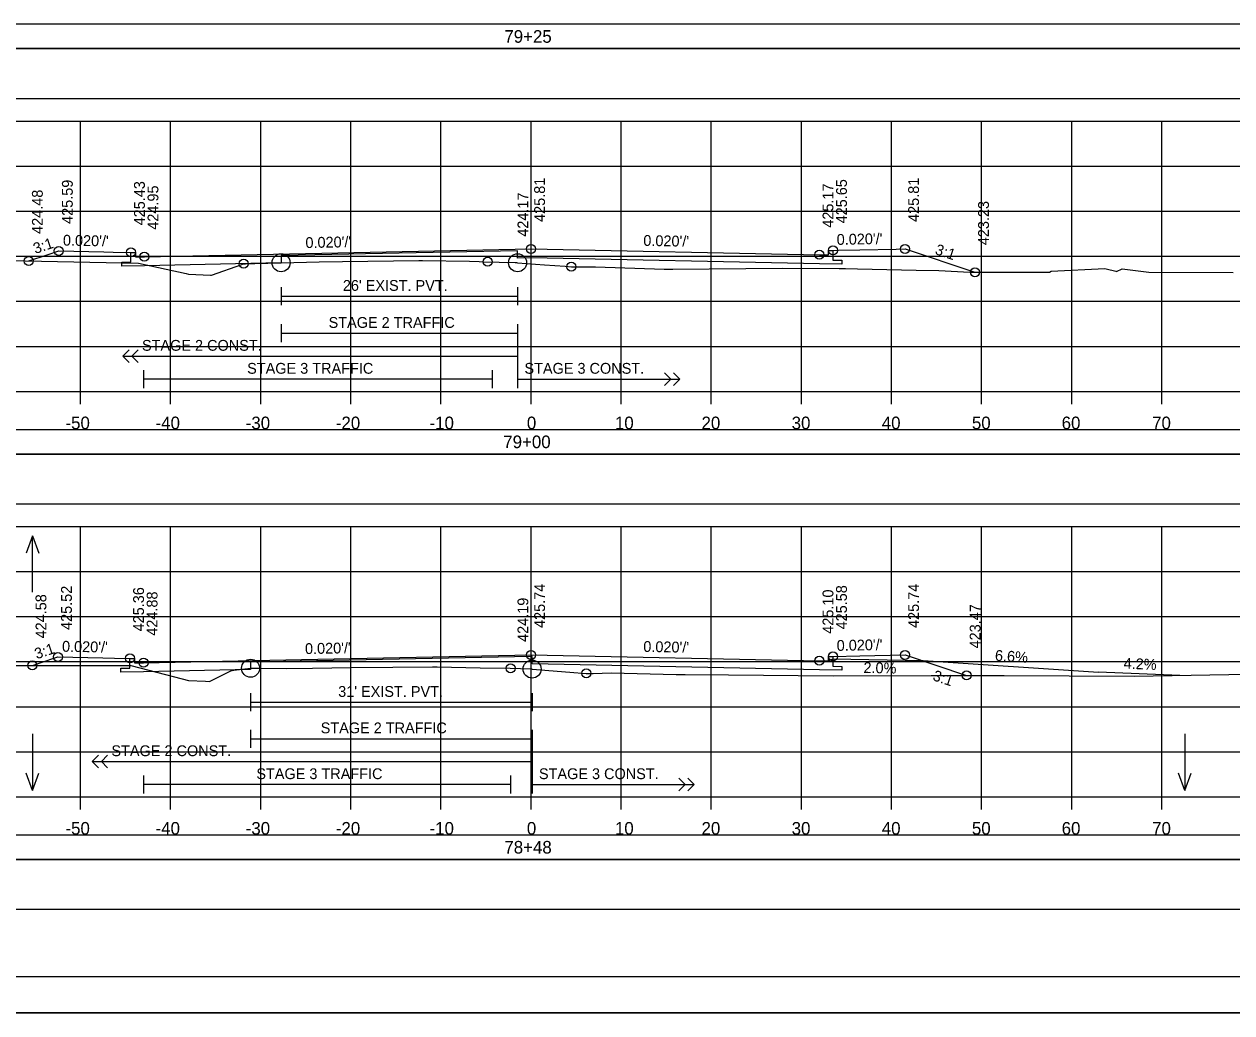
# Model space of a CAD drawing. Extents: x 1371057 to 1372761, y 380005 to 390517.
# Drawn here: x 1371504.6 to 1371638.6, y 387471.9 to 387581.7 of the extents above; entities that cross this region are included whole.
import ezdxf

# ---------------------------------------------------------------- set-up
doc = ezdxf.new("R2010")
doc.units = 0
for name, color, linetype in [('R_Alt Surface', 7, 'Continuous'), ('R_Axis', 7, 'Continuous'), ('R_Axis Annot', 7, 'Continuous'), ('R_Border', 7, 'Continuous'), ('R_Detour', 7, 'Continuous'), ('R_Dimension', 7, 'Continuous'), ('R_Drive', 7, 'Continuous'), ('R_Exist Surface', 7, 'Continuous'), ('R_Fin Surface', 7, 'Continuous'), ('R_Grid', 7, 'Continuous'), ('R_No Plot', 7, 'Continuous'), ('R_Striping', 7, 'Continuous'), ('R_Water', 7, 'Continuous'), ('R_Water Annot', 7, 'Continuous'), ('R_Xsect Elev', 7, 'Continuous'), ('R_Xsect Slope', 7, 'Continuous')]:
    doc.layers.add(name, color=color, linetype=linetype)

msp = doc.modelspace()

# ---------------------------------------------------------------- linework, layer by layer
at = {"layer": 'R_Alt Surface'}
for points in [[(1371594.37, 387556.54), (1371594.37, 387555.46), (1371595.37, 387555.44), (1371595.37, 387555.01), (1371592.87, 387555.06), (1371560.87, 387555.7), (1371559.38, 387555.67), (1371559.38, 387556.5), (1371533.14, 387555.98), (1371533.14, 387555.15), (1371517.97, 387554.84), (1371515.47, 387554.79), (1371515.47, 387555.22), (1371516.47, 387555.24), (1371516.47, 387556.32)], [(1371594.37, 387556.54), (1371594.37, 387555.46), (1371595.37, 387555.44), (1371595.37, 387555.01), (1371592.87, 387555.06), (1371560.87, 387555.7), (1371559.38, 387555.67), (1371559.38, 387556.5), (1371533.14, 387555.98), (1371533.14, 387555.15), (1371517.97, 387554.84), (1371515.47, 387554.79), (1371515.47, 387555.22), (1371516.47, 387555.24), (1371516.47, 387556.32)], [(1371533.14, 387552.45), (1371533.14, 387550.45)], [(1371533.14, 387551.45), (1371559.38, 387551.45)], [(1371559.38, 387552.45), (1371559.38, 387550.45)], [(1371594.37, 387511.47), (1371594.37, 387510.39), (1371595.37, 387510.37), (1371595.37, 387509.94), (1371592.87, 387509.99), (1371560.99, 387510.63), (1371560.99, 387511.46), (1371560.87, 387511.46), (1371529.75, 387510.84), (1371529.75, 387510.01), (1371517.87, 387509.77), (1371515.37, 387509.72), (1371515.37, 387510.15), (1371516.37, 387510.17), (1371516.37, 387511.25)], [(1371594.37, 387511.47), (1371594.37, 387510.39), (1371595.37, 387510.37), (1371595.37, 387509.94), (1371592.87, 387509.99), (1371560.99, 387510.63), (1371560.99, 387511.46), (1371560.87, 387511.46), (1371529.75, 387510.84), (1371529.75, 387510.01), (1371517.87, 387509.77), (1371515.37, 387509.72), (1371515.37, 387510.15), (1371516.37, 387510.17), (1371516.37, 387511.25)], [(1371529.75, 387507.38), (1371529.75, 387505.38)], [(1371560.99, 387507.38), (1371560.99, 387505.38)], [(1371529.75, 387506.38), (1371560.99, 387506.38)]]:
    msp.add_lwpolyline(points, dxfattribs=at)
at = {"layer": 'R_Axis'}
for p, q in [((1371410.87, 387540.89), (1371710.87, 387540.89)), ((1371510.87, 387539.49), (1371510.87, 387540.89)), ((1371520.87, 387539.49), (1371520.87, 387540.89)), ((1371530.87, 387539.49), (1371530.87, 387540.89)), ((1371540.87, 387539.49), (1371540.87, 387540.89)), ((1371550.87, 387539.49), (1371550.87, 387540.89)), ((1371560.87, 387539.49), (1371560.87, 387540.89)), ((1371570.87, 387539.49), (1371570.87, 387540.89)), ((1371580.87, 387539.49), (1371580.87, 387540.89)), ((1371590.87, 387539.49), (1371590.87, 387540.89)), ((1371600.87, 387539.49), (1371600.87, 387540.89)), ((1371610.87, 387539.49), (1371610.87, 387540.89)), ((1371620.87, 387539.49), (1371620.87, 387540.89)), ((1371630.87, 387539.49), (1371630.87, 387540.89)), ((1371410.87, 387495.89), (1371710.87, 387495.89)), ((1371510.87, 387494.49), (1371510.87, 387495.89)), ((1371520.87, 387494.49), (1371520.87, 387495.89)), ((1371530.87, 387494.49), (1371530.87, 387495.89)), ((1371540.87, 387494.49), (1371540.87, 387495.89)), ((1371550.87, 387494.49), (1371550.87, 387495.89)), ((1371560.87, 387494.49), (1371560.87, 387495.89)), ((1371570.87, 387494.49), (1371570.87, 387495.89)), ((1371580.87, 387494.49), (1371580.87, 387495.89)), ((1371590.87, 387494.49), (1371590.87, 387495.89)), ((1371600.87, 387494.49), (1371600.87, 387495.89)), ((1371610.87, 387494.49), (1371610.87, 387495.89)), ((1371620.87, 387494.49), (1371620.87, 387495.89)), ((1371630.87, 387494.49), (1371630.87, 387495.89))]:
    msp.add_line(p, q, dxfattribs=at)
at = {"layer": 'R_Border'}
msp.add_line((1371719.05, 387475.89), (1371402.87, 387475.89), dxfattribs=at)
at = {"layer": 'R_Detour'}
for points in [[(1371407.72, 387578.94), (1371714.03, 387578.94), (1371714.03, 387581.64), (1371407.72, 387581.64)], [(1371407.72, 387533.94), (1371714.03, 387533.94), (1371714.03, 387536.64), (1371407.72, 387536.64)], [(1371407.72, 387488.94), (1371714.03, 387488.94), (1371714.03, 387491.64), (1371407.72, 387491.64)]]:
    msp.add_lwpolyline(points, close=True, dxfattribs=at)
at = {"layer": 'R_Dimension'}
for points in [[(1371407.72, 387573.41), (1371714.03, 387573.41), (1371714.03, 387578.94), (1371407.72, 387578.94)], [(1371407.72, 387528.41), (1371714.03, 387528.41), (1371714.03, 387533.94), (1371407.72, 387533.94)], [(1371407.72, 387483.41), (1371714.03, 387483.41), (1371714.03, 387488.94), (1371407.72, 387488.94)]]:
    msp.add_lwpolyline(points, close=True, dxfattribs=at)
at = {"layer": 'R_Drive'}
for p, q in [((1371593.87, 387510.97), (1371594.37, 387511.22)), ((1371594.37, 387511.22), (1371604.37, 387511.02)), ((1371604.37, 387511.02), (1371623.83, 387509.74)), ((1371632.87, 387509.36), (1371623.83, 387509.74))]:
    msp.add_line(p, q, dxfattribs=at)
at = {"layer": 'R_Exist Surface'}
for points in [[(1371501.11, 387555.46), (1371517.33, 387555.11), (1371522.59, 387553.97), (1371522.86, 387553.92), (1371525.31, 387553.79), (1371525.42, 387553.78), (1371528.78, 387554.98), (1371528.98, 387555.06), (1371529.19, 387555.06), (1371530.24, 387555.09), (1371533.14, 387555.17), (1371533.14, 387555.17), (1371537.35, 387555.28), (1371539.94, 387555.31), (1371548.42, 387555.42), (1371548.49, 387555.42), (1371548.82, 387555.42), (1371554.06, 387555.33), (1371555.12, 387555.3), (1371555.55, 387555.29), (1371559.11, 387555.19), (1371559.26, 387555.18), (1371559.38, 387555.17), (1371562.37, 387554.95), (1371564.67, 387554.78), (1371565.35, 387554.73), (1371566.12, 387554.73), (1371568.01, 387554.7), (1371575.63, 387554.46), (1371576.02, 387554.45), (1371576.33, 387554.45), (1371576.61, 387554.46), (1371588.74, 387554.56), (1371595.08, 387554.55), (1371595.77, 387554.54), (1371597.08, 387554.5), (1371603.62, 387554.34), (1371606.11, 387554.3), (1371609.56, 387554.12), (1371618.4, 387554.12), (1371618.57, 387554.23), (1371624.55, 387554.54), (1371624.69, 387554.51), (1371625.77, 387554.24), (1371625.84, 387554.21), (1371626.47, 387554.48), (1371629.43, 387554.13), (1371638.77, 387554.07)], [(1371499.59, 387510.48), (1371506.28, 387510.47), (1371516.45, 387510.45), (1371521.3, 387509.22), (1371522.85, 387508.81), (1371524.75, 387508.71), (1371525.19, 387508.69), (1371526.51, 387509.36), (1371527.56, 387509.87), (1371527.91, 387509.93), (1371529.75, 387510.16), (1371530.85, 387510.15), (1371533.7, 387510.13), (1371536.63, 387510.15), (1371540.9, 387510.23), (1371545.53, 387510.28), (1371549.92, 387510.31), (1371549.92, 387510.31), (1371550.04, 387510.31), (1371550.46, 387510.31), (1371555.23, 387510.22), (1371558.57, 387510.15), (1371560.86, 387510.08), (1371560.93, 387510.08), (1371560.99, 387510.07), (1371565.17, 387509.73), (1371567, 387509.59), (1371567.77, 387509.58), (1371569.75, 387509.64), (1371576.98, 387509.47), (1371577.97, 387509.47), (1371582.78, 387509.42), (1371594.39, 387509.32), (1371605.26, 387509.34), (1371608.28, 387509.36), (1371613.37, 387509.35), (1371627.78, 387509.27), (1371642.52, 387509.52)]]:
    msp.add_lwpolyline(points, dxfattribs=at)
at = {"layer": 'R_Fin Surface'}
for points in [[(1371505.14, 387555.37), (1371507.18, 387556.05), (1371508.47, 387556.48), (1371508.47, 387556.48), (1371511.81, 387556.42), (1371513.47, 387556.38), (1371514.5, 387556.36), (1371516.47, 387556.32), (1371516.63, 387556.32), (1371516.97, 387556.32), (1371516.98, 387556.02), (1371516.98, 387555.82), (1371517.97, 387555.84), (1371517.98, 387555.84), (1371517.98, 387555.84), (1371560.87, 387556.7), (1371560.9, 387556.7), (1371592.87, 387556.06), (1371593.87, 387556.04), (1371593.87, 387556.54), (1371594.3, 387556.54), (1371594.37, 387556.54), (1371595, 387556.55), (1371597.37, 387556.6), (1371601.4, 387556.68), (1371602.37, 387556.7), (1371610.13, 387554.12)], [(1371505.54, 387510.47), (1371506.41, 387510.76), (1371508.37, 387511.41), (1371513.37, 387511.31), (1371514.65, 387511.29), (1371516.37, 387511.25), (1371516.87, 387511.25), (1371516.88, 387510.75), (1371517.87, 387510.77), (1371535.41, 387511.12), (1371560.87, 387511.63), (1371560.88, 387511.63), (1371592.87, 387510.99), (1371593.87, 387510.97), (1371593.87, 387511.47), (1371594.37, 387511.47), (1371597.37, 387511.53), (1371602.37, 387511.63), (1371609.19, 387509.36), (1371609.2, 387509.36)]]:
    msp.add_lwpolyline(points, dxfattribs=at)
at = {"layer": 'R_Grid'}
for p, q in [((1371410.87, 387570.89), (1371710.87, 387570.89)), ((1371510.87, 387540.89), (1371510.87, 387570.89)), ((1371520.87, 387540.89), (1371520.87, 387570.89)), ((1371530.87, 387540.89), (1371530.87, 387570.89)), ((1371540.87, 387540.89), (1371540.87, 387570.89)), ((1371550.87, 387540.89), (1371550.87, 387570.89)), ((1371560.87, 387540.89), (1371560.87, 387570.89)), ((1371570.87, 387540.89), (1371570.87, 387570.89)), ((1371580.87, 387540.89), (1371580.87, 387570.89)), ((1371590.87, 387540.89), (1371590.87, 387570.89)), ((1371600.87, 387540.89), (1371600.87, 387570.89)), ((1371610.87, 387540.89), (1371610.87, 387570.89)), ((1371620.87, 387540.89), (1371620.87, 387570.89)), ((1371630.87, 387540.89), (1371630.87, 387570.89)), ((1371410.87, 387565.89), (1371710.87, 387565.89)), ((1371410.87, 387560.89), (1371710.87, 387560.89)), ((1371410.87, 387555.89), (1371710.87, 387555.89)), ((1371410.87, 387550.89), (1371710.87, 387550.89)), ((1371410.87, 387545.89), (1371710.87, 387545.89)), ((1371410.87, 387540.89), (1371710.87, 387540.89)), ((1371410.87, 387525.89), (1371710.87, 387525.89)), ((1371510.87, 387495.89), (1371510.87, 387525.89)), ((1371520.87, 387495.89), (1371520.87, 387525.89)), ((1371530.87, 387495.89), (1371530.87, 387525.89)), ((1371540.87, 387495.89), (1371540.87, 387525.89)), ((1371550.87, 387495.89), (1371550.87, 387525.89)), ((1371560.87, 387495.89), (1371560.87, 387525.89)), ((1371570.87, 387495.89), (1371570.87, 387525.89)), ((1371580.87, 387495.89), (1371580.87, 387525.89)), ((1371590.87, 387495.89), (1371590.87, 387525.89)), ((1371600.87, 387495.89), (1371600.87, 387525.89)), ((1371610.87, 387495.89), (1371610.87, 387525.89)), ((1371620.87, 387495.89), (1371620.87, 387525.89)), ((1371630.87, 387495.89), (1371630.87, 387525.89)), ((1371410.87, 387520.89), (1371710.87, 387520.89)), ((1371410.87, 387515.89), (1371710.87, 387515.89)), ((1371410.87, 387510.89), (1371710.87, 387510.89)), ((1371410.87, 387505.89), (1371710.87, 387505.89)), ((1371410.87, 387500.89), (1371710.87, 387500.89)), ((1371410.87, 387495.89), (1371710.87, 387495.89))]:
    msp.add_line(p, q, dxfattribs=at)
at = {"layer": 'R_No Plot'}
msp.add_line((1371390.47, 387471.91), (1371723.8, 387471.91), dxfattribs=at)
for points in [[(1371390.46, 387685.24), (1371723.8, 387685.24), (1371723.8, 387471.91), (1371390.46, 387471.91)], [(1371636.79, 387681.35), (1371656.41, 387681.35), (1371656.41, 387671.47), (1371672.52, 387671.47), (1371695.72, 387671.47), (1371695.84, 387643.31), (1371719.05, 387643.31), (1371719.05, 387475.89), (1371402.87, 387475.89), (1371402.87, 387681.35)]]:
    msp.add_lwpolyline(points, close=True, dxfattribs=at)
for centre, radius in [((1371508.47, 387556.48), 0.5), ((1371516.47, 387556.32), 0.5), ((1371560.87, 387556.7), 0.5), ((1371594.37, 387556.54), 0.5), ((1371602.37, 387556.7), 0.5), ((1371505.14, 387555.37), 0.5), ((1371517.97, 387555.84), 0.5), ((1371528.98, 387555.06), 0.5), ((1371533.14, 387555.17), 1), ((1371556.06, 387555.28), 0.5), ((1371559.38, 387555.17), 1), ((1371592.87, 387556.06), 0.5), ((1371565.35, 387554.73), 0.5), ((1371610.13, 387554.12), 0.5), ((1371508.37, 387511.41), 0.5), ((1371516.37, 387511.25), 0.5), ((1371517.87, 387510.77), 0.5), ((1371529.75, 387510.16), 1), ((1371560.87, 387511.63), 0.5), ((1371592.87, 387510.99), 0.5), ((1371594.37, 387511.47), 0.5), ((1371602.37, 387511.63), 0.5), ((1371505.54, 387510.47), 0.5), ((1371558.6, 387510.15), 0.5), ((1371560.99, 387510.07), 1), ((1371567, 387509.59), 0.5), ((1371609.2, 387509.36), 0.5)]:
    msp.add_circle(centre, radius, dxfattribs=at)
at = {"layer": 'R_Striping'}
for p, q in [((1371533.14, 387548.34), (1371533.14, 387546.34)), ((1371533.14, 387547.34), (1371559.38, 387547.34)), ((1371559.38, 387548.34), (1371559.38, 387541.25)), ((1371515.57, 387544.8), (1371516.28, 387545.5)), ((1371515.57, 387544.8), (1371559.38, 387544.8)), ((1371516.28, 387544.09), (1371515.57, 387544.8)), ((1371516.57, 387544.8), (1371517.28, 387545.5)), ((1371517.28, 387544.09), (1371516.57, 387544.8)), ((1371517.87, 387543.25), (1371517.87, 387541.25)), ((1371556.56, 387543.25), (1371556.56, 387541.25)), ((1371556.56, 387542.25), (1371517.87, 387542.25)), ((1371559.38, 387542.25), (1371577.38, 387542.25)), ((1371559.41, 387542.25), (1371569.41, 387542.25)), ((1371576.38, 387542.25), (1371575.67, 387542.96)), ((1371575.67, 387541.55), (1371576.38, 387542.25)), ((1371577.38, 387542.25), (1371576.67, 387542.96)), ((1371576.67, 387541.55), (1371577.38, 387542.25)), ((1371529.75, 387503.34), (1371529.75, 387501.34)), ((1371560.99, 387503.34), (1371560.99, 387496.25)), ((1371529.75, 387502.34), (1371560.99, 387502.34)), ((1371512.19, 387499.8), (1371512.89, 387500.5)), ((1371513.19, 387499.8), (1371513.89, 387500.5)), ((1371512.19, 387499.8), (1371560.99, 387499.8)), ((1371512.89, 387499.09), (1371512.19, 387499.8)), ((1371513.89, 387499.09), (1371513.19, 387499.8)), ((1371517.87, 387498.25), (1371517.87, 387496.25)), ((1371558.6, 387498.25), (1371558.6, 387496.25)), ((1371577.99, 387497.25), (1371577.28, 387497.96)), ((1371578.99, 387497.25), (1371578.28, 387497.96)), ((1371558.6, 387497.25), (1371517.87, 387497.25)), ((1371560.99, 387497.25), (1371578.99, 387497.25)), ((1371561.02, 387497.25), (1371571.02, 387497.25)), ((1371577.28, 387496.55), (1371577.99, 387497.25)), ((1371578.28, 387496.55), (1371578.99, 387497.25))]:
    msp.add_line(p, q, dxfattribs=at)
at = {"layer": 'R_Water Annot'}
for p, q in [((1371505.54, 387524.87), (1371504.84, 387522.95)), ((1371505.54, 387518.59), (1371505.54, 387524.87)), ((1371505.54, 387524.87), (1371506.24, 387522.95)), ((1371505.54, 387502.88), (1371505.54, 387496.59)), ((1371633.41, 387502.88), (1371633.41, 387496.59)), ((1371505.54, 387496.59), (1371504.84, 387498.52)), ((1371505.54, 387496.59), (1371506.24, 387498.52)), ((1371633.41, 387496.59), (1371632.71, 387498.52)), ((1371633.41, 387496.59), (1371634.11, 387498.52))]:
    msp.add_line(p, q, dxfattribs=at)
at = {"layer": 'R_Xsect Elev'}
for p, q in [((1371560.87, 387555.06), (1371560.87, 387565.06)), ((1371560.87, 387510.08), (1371560.87, 387520.08))]:
    msp.add_line(p, q, dxfattribs=at)

# ---------------------------------------------------------------- texts
at = {"layer": 'R_Axis Annot'}
for s, p in [('79+25', (1371557.91, 387579.59)), ('-50', (1371509.21, 387536.69)), ('-40', (1371519.21, 387536.69)), ('-30', (1371529.21, 387536.69)), ('-20', (1371539.21, 387536.69)), ('-10', (1371549.61, 387536.69)), ('0', (1371560.41, 387536.69)), ('10', (1371570.18, 387536.69)), ('20', (1371579.79, 387536.69)), ('30', (1371589.79, 387536.69)), ('40', (1371599.79, 387536.69)), ('50', (1371609.79, 387536.69)), ('60', (1371619.75, 387536.69)), ('70', (1371629.79, 387536.69)), ('79+00', (1371557.79, 387534.59)), ('-50', (1371509.21, 387491.69)), ('-40', (1371519.21, 387491.69)), ('-30', (1371529.21, 387491.69)), ('-20', (1371539.21, 387491.69)), ('-10', (1371549.61, 387491.69)), ('0', (1371560.41, 387491.69)), ('10', (1371570.18, 387491.69)), ('20', (1371579.79, 387491.69)), ('30', (1371589.79, 387491.69)), ('40', (1371599.79, 387491.69)), ('50', (1371609.79, 387491.69)), ('60', (1371619.75, 387491.69)), ('70', (1371629.79, 387491.69)), ('78+48', (1371557.91, 387489.59))]:
    msp.add_text(s, height=1.4, dxfattribs=at).set_placement(p)
at = {"layer": 'R_Striping'}
for s, p in [('STAGE 2 TRAFFIC', (1371538.41, 387547.94)), ('STAGE 2 CONST.', (1371517.7, 387545.4)), ('STAGE 3 TRAFFIC', (1371529.37, 387542.85)), ('STAGE 3 CONST.', (1371560.14, 387542.85)), ('STAGE 2 TRAFFIC', (1371537.53, 387502.94)), ('STAGE 2 CONST.', (1371514.31, 387500.4)), ('STAGE 3 TRAFFIC', (1371530.39, 387497.85)), ('STAGE 3 CONST.', (1371561.75, 387497.85))]:
    msp.add_text(s, height=1.2, dxfattribs=at).set_placement(p)
at = {"layer": 'R_Water'}
for s, p in [("26' EXIST. PVT.", (1371539.99, 387552.05)), ("31' EXIST. PVT.", (1371539.47, 387506.98))]:
    msp.add_text(s, height=1.2, dxfattribs=at).set_placement(p)
at = {"layer": 'R_Xsect Elev'}
for s, rotation, p in [('425.59', 90, (1371510.02, 387559.48)), ('425.43', 90, (1371518.02, 387559.32)), ('424.95', 90, (1371519.52, 387558.84)), ('425.81', 90, (1371562.42, 387559.7)), ('425.17', 90, (1371594.42, 387559.06)), ('425.65', 90, (1371595.92, 387559.54)), ('425.81', 90, (1371603.92, 387559.7)), ('424.48', 90, (1371506.69, 387558.37)), ('424.17', 90, (1371560.57, 387558.06)), ('423.23', 90, (1371611.68, 387557.12)), ('425.52', 90, (1371509.92, 387514.41)), ('425.74', 90, (1371562.42, 387514.63)), ('425.58', 90, (1371595.92, 387514.47)), ('425.74', 90, (1371603.92, 387514.63)), ('424.58', 90, (1371507.09, 387513.47)), ('425.36', 90, (1371517.92, 387514.25)), ('424.88', 90, (1371519.42, 387513.77)), ('424.19', 90, (1371560.57, 387513.08)), ('425.10', 90, (1371594.42, 387513.99)), ('423.47', 90, (1371610.75, 387512.36)), ('6.6%', 356.224, (1371612.32, 387511)), ('4.2%', 357.6016, (1371626.61, 387510.12)), ('2.0%', 358.8542, (1371597.75, 387509.64))]:
    msp.add_text(s, height=1.2, rotation=rotation, dxfattribs=at).set_placement(p)
at = {"layer": 'R_Xsect Slope'}
for s, rotation, p in [("0.020'/'", 358.8543, (1371508.92, 387557.08)), ("0.020'/'", 1.1458, (1371535.85, 387556.8)), ("0.020'/'", 358.8542, (1371573.32, 387557.05)), ("0.020'/'", 1.1457, (1371594.8, 387557.15)), ('3:1', 18.446, (1371505.86, 387556.14)), ('3:1', 341.5613, (1371605.62, 387556.15)), ('3:1', 18.4379, (1371506.01, 387511.15)), ("0.020'/'", 358.8543, (1371508.82, 387512)), ("0.020'/'", 1.1457, (1371535.8, 387511.73)), ("0.020'/'", 358.8542, (1371573.32, 387511.98)), ("0.020'/'", 1.1458, (1371594.8, 387512.08)), ('3:1', 341.564, (1371605.36, 387508.85))]:
    msp.add_text(s, height=1.2, rotation=rotation, dxfattribs=at).set_placement(p)

doc.saveas('drawing.dxf')
